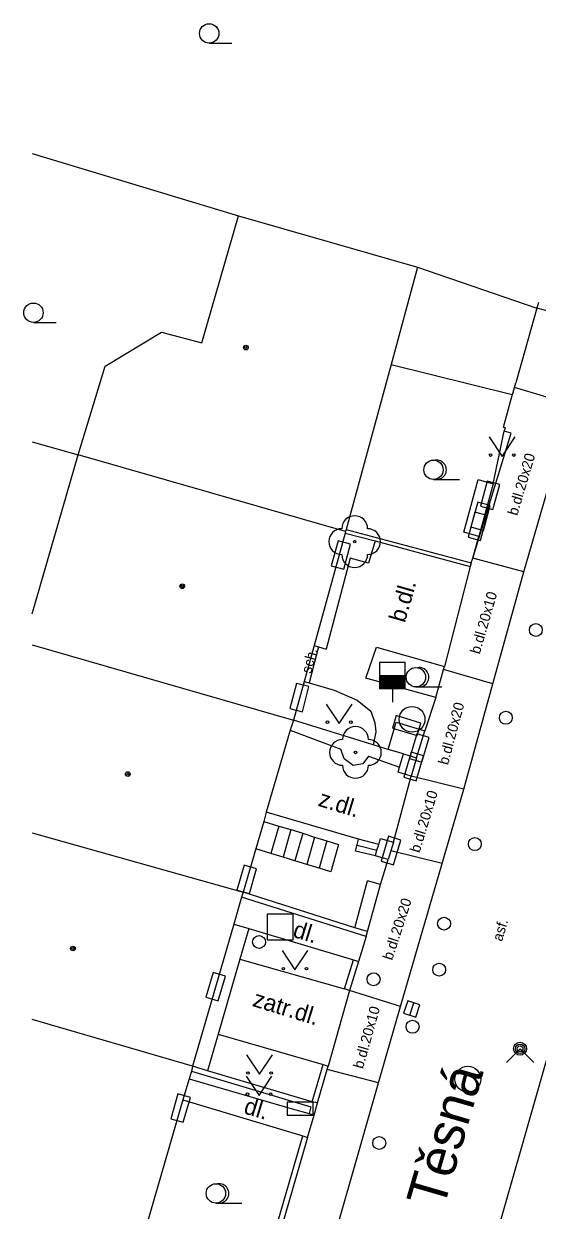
# Model space of a CAD drawing. Extents: x -595546 to -593986, y -1160845 to -1159202.
# Drawn here: x -595539.91 to -595520.04, y -1159250.16 to -1159204.23 of the extents above; entities that cross this region are included whole.
import ezdxf

# ---------------------------------------------------------------- set-up
doc = ezdxf.new("R2010")
doc.units = 0
for name, color, linetype in [('Level 22', 7, 'Continuous'), ('Level 24', 7, 'Continuous'), ('Level 26', 7, 'Continuous'), ('Level 27', 7, 'Continuous'), ('Level 28', 7, 'Continuous'), ('Level 31', 7, 'Continuous'), ('Level 36', 7, 'Continuous'), ('Level 39', 7, 'Continuous'), ('Nazvy ulic', 7, 'Continuous'), ('TM - budovy zdene_ betonove - VP', 7, 'Continuous'), ('TM - chodniky - VP', 7, 'Continuous'), ('TM - hranice souvisleho porostu (skupiny stromu_ kere)', 7, 'Continuous'), ('TM - komunikace - VP', 7, 'Continuous'), ('TM - letecke snimky - pomocna linie', 7, 'Continuous'), ('TM - plot drateny_ kovovy - VP', 7, 'Continuous'), ('TM - plot zdeny_ ohradni zed - VP', 7, 'Continuous'), ('TM - podezdivka plotu - VP', 7, 'Continuous'), ('TM - popis povrchu', 7, 'Continuous'), ('TM - poznamka', 7, 'Continuous'), ('TM - rozhrani mezi zpev. plochami mezi sebou - VP', 7, 'Continuous'), ('TM - rozhrani ploch obecne - VP', 7, 'Continuous'), ('TM - schody - VN', 7, 'Continuous'), ('TM - schody - VP', 7, 'Continuous'), ('TM - vjezd na pozemek', 7, 'Continuous'), ('TM - zed operna - VP', 7, 'Continuous')]:
    doc.layers.add(name, color=color, linetype=linetype)

msp = doc.modelspace()

# ---------------------------------------------------------------- linework, layer by layer
at = {"layer": 'Level 22'}
for centre in [(-595527.1, -1159224.28), (-595527.07, -1159232.44)]:
    msp.add_circle(centre, 0.05, dxfattribs=at)
for centre, start, end in [((-595527.1, -1159223.78), 0, 180), ((-595527.6, -1159224.28), 90, 270), ((-595526.6, -1159224.28), 270, 90), ((-595527.1, -1159224.78), 180, 0), ((-595527.07, -1159231.94), 0, 180), ((-595527.57, -1159232.44), 90, 270), ((-595526.57, -1159232.44), 270, 90), ((-595527.07, -1159232.94), 180, 0)]:
    msp.add_arc(centre, 0.5, start, end, dxfattribs=at)
at = {"layer": 'Level 24'}
for points in [[(-595521.971, -1159221.942), (-595522.232, -1159222.908), (-595521.749, -1159223.038), (-595521.488, -1159222.072)], [(-595522.117, -1159223.845), (-595521.857, -1159222.879), (-595522.34, -1159222.749), (-595522.6, -1159223.715)], [(-595522.227, -1159224.235), (-595521.967, -1159223.269), (-595522.45, -1159223.139), (-595522.71, -1159224.105)], [(-595527.738, -1159224.251), (-595528.004, -1159225.215), (-595527.522, -1159225.349), (-595527.256, -1159224.385)], [(-595529.121, -1159230.863), (-595528.872, -1159229.895), (-595529.357, -1159229.771), (-595529.605, -1159230.739)], [(-595524.539, -1159231.304), (-595525.497, -1159231.017), (-595525.641, -1159231.496), (-595524.683, -1159231.783)], [(-595524.504, -1159232.82), (-595524.212, -1159231.863), (-595524.691, -1159231.717), (-595524.982, -1159232.674)], [(-595524.72, -1159233.537), (-595524.437, -1159232.578), (-595524.916, -1159232.437), (-595525.2, -1159233.396)], [(-595525.601, -1159236.789), (-595525.315, -1159235.831), (-595525.794, -1159235.688), (-595526.08, -1159236.646)], [(-595531.176, -1159237.907), (-595530.9, -1159236.945), (-595531.381, -1159236.807), (-595531.656, -1159237.769)], [(-595532.379, -1159242.057), (-595532.098, -1159241.098), (-595532.577, -1159240.957), (-595532.859, -1159241.917)], [(-595533.739, -1159246.757), (-595533.458, -1159245.797), (-595533.938, -1159245.657), (-595534.219, -1159246.617)], [(-595529.708, -1159246.479), (-595528.708, -1159246.479), (-595528.708, -1159245.979), (-595529.708, -1159245.979)]]:
    msp.add_lwpolyline(points, close=True, dxfattribs=at)
at = {"layer": 'Level 26'}
msp.add_lwpolyline([(-595530.48, -1159239.7), (-595529.48, -1159239.7), (-595529.48, -1159238.7), (-595530.48, -1159238.7)], close=True, dxfattribs=at)
at = {"layer": 'Level 27'}
msp.add_line((-595524.97, -1159242.607), (-595524.81, -1159242.133), dxfattribs=at)
msp.add_lwpolyline([(-595524.733, -1159242.687), (-595524.573, -1159242.213), (-595525.047, -1159242.053), (-595525.207, -1159242.527)], close=True, dxfattribs=at)
for centre in [(-595524.88, -1159231.16), (-595522.72, -1159245.09)]:
    msp.add_circle(centre, 0.5, dxfattribs=at)
at = {"layer": 'Level 28'}
for p, q in [((-595526.14, -1159229.46), (-595525.14, -1159229.46)), ((-595526.14, -1159229.51), (-595525.14, -1159229.51)), ((-595526.14, -1159229.56), (-595525.14, -1159229.56)), ((-595526.14, -1159229.61), (-595525.14, -1159229.61)), ((-595526.14, -1159229.66), (-595525.14, -1159229.66)), ((-595526.14, -1159229.71), (-595525.14, -1159229.71)), ((-595526.14, -1159229.76), (-595525.14, -1159229.76)), ((-595526.14, -1159229.81), (-595525.14, -1159229.81)), ((-595526.14, -1159229.86), (-595525.14, -1159229.86)), ((-595526.14, -1159229.91), (-595525.14, -1159229.91)), ((-595525.64, -1159229.96), (-595525.64, -1159230.49))]:
    msp.add_line(p, q, dxfattribs=at)
msp.add_lwpolyline([(-595526.14, -1159229.96), (-595525.14, -1159229.96), (-595525.14, -1159228.96), (-595526.14, -1159228.96)], close=True, dxfattribs=at)
for centre in [(-595520.09, -1159227.7), (-595521.25, -1159231.1), (-595522.45, -1159235.99), (-595523.64, -1159239.07), (-595530.8, -1159239.78), (-595523.83, -1159240.85), (-595524.86, -1159243.06), (-595526.15, -1159247.56)]:
    msp.add_circle(centre, 0.25, dxfattribs=at)
at = {"layer": 'Level 31'}
msp.add_lwpolyline([(-595521.23, -1159244.44), (-595520.7, -1159243.91), (-595520.17, -1159244.44)], dxfattribs=at)
for centre, radius in [((-595526.37, -1159241.22), 0.25), ((-595520.7, -1159243.91), 0.25), ((-595520.7, -1159243.91), 0.18), ((-595520.7, -1159243.91), 0.11)]:
    msp.add_circle(centre, radius, dxfattribs=at)
at = {"layer": 'Level 36'}
for p, q in [((-595532.73, -1159204.985), (-595531.855, -1159204.985)), ((-595539.53, -1159215.795), (-595538.655, -1159215.795)), ((-595524.05, -1159221.875), (-595523.05, -1159221.875)), ((-595524.73, -1159229.905), (-595523.73, -1159229.905)), ((-595532.47, -1159249.885), (-595531.47, -1159249.885))]:
    msp.add_line(p, q, dxfattribs=at)
for points in [[(-595521.89, -1159220.23), (-595521.39, -1159220.98), (-595520.89, -1159220.23)], [(-595528.2, -1159230.57), (-595527.7, -1159231.32), (-595527.2, -1159230.57)], [(-595529.91, -1159240.11), (-595529.41, -1159240.86), (-595528.91, -1159240.11)], [(-595531.28, -1159244.15), (-595530.78, -1159244.9), (-595530.28, -1159244.15)], [(-595531.3, -1159244.97), (-595530.8, -1159245.72), (-595530.3, -1159244.97)]]:
    msp.add_lwpolyline(points, dxfattribs=at)
for centre, radius in [((-595532.73, -1159204.61), 0.375), ((-595539.53, -1159215.42), 0.375), ((-595521.84, -1159220.93), 0.05), ((-595520.941, -1159220.93), 0.05), ((-595524.05, -1159221.5), 0.375), ((-595524.73, -1159229.53), 0.375), ((-595528.15, -1159231.27), 0.05), ((-595527.251, -1159231.27), 0.05), ((-595529.86, -1159240.81), 0.05), ((-595528.961, -1159240.81), 0.05), ((-595531.23, -1159244.85), 0.05), ((-595530.331, -1159244.85), 0.05), ((-595531.25, -1159245.67), 0.05), ((-595530.351, -1159245.67), 0.05), ((-595532.47, -1159249.51), 0.375)]:
    msp.add_circle(centre, radius, dxfattribs=at)
for centre in [(-595523.925, -1159221.5), (-595524.605, -1159229.53), (-595532.345, -1159249.51)]:
    msp.add_arc(centre, 0.375, 260.4059, 99.5941, dxfattribs=at)
at = {"layer": 'Level 39'}
for centre, radius in [((-595531.31, -1159216.77), 0.09), ((-595531.31, -1159216.77), 0.0398), ((-595533.77, -1159226.01), 0.09), ((-595533.77, -1159226.01), 0.0398), ((-595535.88, -1159233.28), 0.09), ((-595535.88, -1159233.28), 0.0398), ((-595538, -1159240.03), 0.09), ((-595538, -1159240.03), 0.0398)]:
    msp.add_circle(centre, radius, dxfattribs=at)
at = {"layer": 'TM - budovy zdene_ betonove - VP'}
for points in [[(-595533.01, -1159216.59), (-595531.6, -1159211.67)], [(-595531.6, -1159211.67), (-595524.67, -1159213.66)], [(-595524.67, -1159213.66), (-595525.69, -1159217.42)], [(-595536.75, -1159217.49), (-595534.58, -1159216.17)], [(-595534.58, -1159216.17), (-595533.01, -1159216.59)], [(-595537.8, -1159220.92), (-595536.75, -1159217.49)], [(-595525.69, -1159217.42), (-595527.43, -1159223.81)], [(-595539.58, -1159227.072), (-595537.8, -1159220.92)], [(-595527.45, -1159223.89), (-595537.8, -1159220.92)], [(-595527.47, -1159223.95), (-595528.67, -1159228.3)], [(-595527.45, -1159223.89), (-595527.47, -1159223.95)], [(-595527.43, -1159223.81), (-595527.45, -1159223.89)], [(-595539.58, -1159228.273), (-595529.47, -1159231.19)], [(-595528.67, -1159228.3), (-595529.05, -1159229.69)], [(-595529.05, -1159229.69), (-595529.47, -1159231.19)], [(-595529.47, -1159231.19), (-595529.59, -1159231.58)], [(-595529.59, -1159231.58), (-595530.52, -1159234.75)], [(-595530.52, -1159234.75), (-595530.62, -1159235.11), (-595530.93, -1159236.17), (-595531.42, -1159237.85)], [(-595539.58, -1159235.558), (-595531.42, -1159237.85)], [(-595531.42, -1159237.85), (-595531.48, -1159238.04)], [(-595531.48, -1159238.04), (-595531.77, -1159239.09)], [(-595531.77, -1159239.09), (-595533.37, -1159244.59)], [(-595533.37, -1159244.59), (-595539.58, -1159242.779)], [(-595533.42, -1159244.78), (-595533.51, -1159245.07)], [(-595533.37, -1159244.59), (-595533.42, -1159244.78)], [(-595533.51, -1159245.07), (-595533.75, -1159245.89)], [(-595533.75, -1159245.89), (-595535.57, -1159252.17)]]:
    msp.add_lwpolyline(points, dxfattribs=at)
at = {"layer": 'TM - chodniky - VP'}
for points in [[(-595519.46, -1159215.4), (-595520.05, -1159215.24)], [(-595522.53, -1159224.92), (-595521.04, -1159220.08), (-595521.31, -1159220.01)], [(-595521.31, -1159220.01), (-595521.27, -1159219.88), (-595521.36, -1159219.86)], [(-595526.31, -1159224.25), (-595526.56, -1159225.11), (-595527.28, -1159224.92), (-595528.2, -1159228.44)], [(-595528.67, -1159228.3), (-595528.5, -1159228.35)], [(-595528.5, -1159228.35), (-595528.2, -1159228.44)], [(-595523.96, -1159230.31), (-595526.67, -1159229.56), (-595526.26, -1159228.37), (-595523.62, -1159229.11)], [(-595523.96, -1159230.31), (-595523.66, -1159229.23)], [(-595523.66, -1159229.23), (-595523.62, -1159229.11)], [(-595529.05, -1159229.69), (-595528.86, -1159229.75)], [(-595528.86, -1159229.75), (-595527.89, -1159230.03)], [(-595527.89, -1159230.03), (-595527.01, -1159230.42), (-595526.48, -1159230.84), (-595526.32, -1159231.29)], [(-595526.32, -1159231.29), (-595526.28, -1159231.64)], [(-595526.28, -1159231.64), (-595526.39, -1159232.15)], [(-595531.54, -1159240.44), (-595527.5, -1159241.59)], [(-595532.38, -1159243.35), (-595528.32, -1159244.52)]]:
    msp.add_lwpolyline(points, dxfattribs=at)
at = {"layer": 'TM - hranice souvisleho porostu (skupiny stromu_ kere)'}
for points in [[(-595521.74, -1159222.04), (-595521.31, -1159220.01)], [(-595522.53, -1159224.92), (-595522.29, -1159224.08)], [(-595522.59, -1159225.1), (-595522.53, -1159224.92)]]:
    msp.add_lwpolyline(points, dxfattribs=at)
at = {"layer": 'TM - komunikace - VP'}
for points in [[(-595520.55, -1159225.45), (-595519.17, -1159220.7)], [(-595521.76, -1159229.78), (-595520.55, -1159225.45)], [(-595522.88, -1159233.86), (-595521.76, -1159229.78)], [(-595522.25, -1159253.34), (-595516.54, -1159233.4), (-595516.49, -1159233.21)], [(-595523.72, -1159236.74), (-595522.88, -1159233.86)], [(-595525.33, -1159242.27), (-595523.72, -1159236.74)], [(-595526.18, -1159245.23), (-595525.33, -1159242.27)], [(-595530.95, -1159261.92), (-595526.18, -1159245.23)]]:
    msp.add_lwpolyline(points, dxfattribs=at)
at = {"layer": 'TM - letecke snimky - pomocna linie'}
msp.add_lwpolyline([(-595525.69, -1159217.42), (-595521, -1159218.58)], dxfattribs=at)
at = {"layer": 'TM - plot drateny_ kovovy - VP'}
for points in [[(-595539.58, -1159209.259), (-595531.6, -1159211.67)], [(-595524.67, -1159213.66), (-595520.05, -1159215.24)], [(-595520.92, -1159218.32), (-595520.87, -1159218.14)], [(-595520.97, -1159218.49), (-595520.92, -1159218.32)], [(-595539.58, -1159220.422), (-595537.8, -1159220.92)], [(-595533.42, -1159244.78), (-595528.79, -1159246.16), (-595528.86, -1159246.42)], [(-595530.9, -1159253.45), (-595529.11, -1159247.28)]]:
    msp.add_lwpolyline(points, dxfattribs=at)
at = {"layer": 'TM - plot zdeny_ ohradni zed - VP'}
for points in [[(-595525.81, -1159232.33), (-595525.49, -1159231.27), (-595524.39, -1159231.6)], [(-595524.71, -1159232.65), (-595524.39, -1159231.6)], [(-595526.3, -1159236.44), (-595526.24, -1159236.23), (-595526.17, -1159236.01)], [(-595526.17, -1159236.01), (-595526.1, -1159235.77)], [(-595527.1, -1159239.23), (-595526.6, -1159237.41)], [(-595526.65, -1159239.56), (-595531.48, -1159238.04)], [(-595527.5, -1159241.59), (-595527.14, -1159240.47)], [(-595528.74, -1159245.96), (-595528.32, -1159244.52)]]:
    msp.add_lwpolyline(points, dxfattribs=at)
at = {"layer": 'TM - podezdivka plotu - VP'}
for points in [[(-595522.87, -1159223.92), (-595522.32, -1159221.88), (-595521.74, -1159222.04)], [(-595521.74, -1159222.04), (-595522.29, -1159224.08)], [(-595527.43, -1159223.81), (-595522.59, -1159225.1)], [(-595522.29, -1159224.08), (-595522.87, -1159223.92)], [(-595522.59, -1159225.1), (-595522.63, -1159225.24)], [(-595526.39, -1159232.15), (-595529.47, -1159231.19)], [(-595525.9, -1159232.3), (-595526.39, -1159232.15)], [(-595525.81, -1159232.33), (-595525.9, -1159232.3)], [(-595525.21, -1159232.5), (-595525.81, -1159232.33)], [(-595525.36, -1159233.01), (-595525.21, -1159232.5)], [(-595525.21, -1159232.5), (-595524.71, -1159232.65)], [(-595524.71, -1159232.65), (-595524.92, -1159233.36)], [(-595525.42, -1159233.21), (-595525.36, -1159233.01)], [(-595524.92, -1159233.36), (-595525.42, -1159233.21)], [(-595526.1, -1159235.77), (-595525.6, -1159235.92)], [(-595525.6, -1159235.92), (-595525.7, -1159236.25)], [(-595525.8, -1159236.59), (-595526.3, -1159236.44)], [(-595525.7, -1159236.25), (-595525.8, -1159236.59)], [(-595526.1, -1159237.55), (-595526.6, -1159237.41)], [(-595527.1, -1159239.23), (-595531.42, -1159237.85)], [(-595526.6, -1159239.37), (-595526.1, -1159237.55)], [(-595526.6, -1159239.37), (-595527.1, -1159239.23)], [(-595526.65, -1159239.56), (-595526.6, -1159239.37)], [(-595526.95, -1159240.53), (-595527.3, -1159241.66)], [(-595527.14, -1159240.47), (-595526.95, -1159240.53)], [(-595527.3, -1159241.66), (-595527.5, -1159241.59)], [(-595532.79, -1159244.76), (-595533.37, -1159244.59)], [(-595528.74, -1159245.96), (-595532.79, -1159244.76)], [(-595528.54, -1159246.01), (-595528.17, -1159244.71)], [(-595528.32, -1159244.52), (-595528.13, -1159244.58)], [(-595528.17, -1159244.71), (-595528.13, -1159244.58)], [(-595528.54, -1159246.01), (-595528.74, -1159245.96)], [(-595528.67, -1159246.48), (-595528.54, -1159246.01)], [(-595528.92, -1159247.34), (-595530.8, -1159253.81)], [(-595529.11, -1159247.28), (-595528.92, -1159247.34)]]:
    msp.add_lwpolyline(points, dxfattribs=at)
at = {"layer": 'TM - rozhrani mezi zpev. plochami mezi sebou - VP'}
for points in [[(-595518.67, -1159218.99), (-595520.92, -1159218.32)], [(-595520.55, -1159225.45), (-595522.53, -1159224.92)], [(-595521.76, -1159229.78), (-595523.66, -1159229.23)], [(-595522.88, -1159233.86), (-595524.92, -1159233.36)], [(-595523.72, -1159236.74), (-595525.7, -1159236.25)], [(-595525.33, -1159242.27), (-595527.3, -1159241.66)], [(-595526.18, -1159245.23), (-595528.17, -1159244.71)]]:
    msp.add_lwpolyline(points, dxfattribs=at)
at = {"layer": 'TM - rozhrani ploch obecne - VP'}
for points in [[(-595522.63, -1159225.24), (-595523.62, -1159229.11)], [(-595528.5, -1159228.35), (-595528.86, -1159229.75)], [(-595523.96, -1159230.31), (-595524.39, -1159231.6)], [(-595526.3, -1159236.44), (-595527.07, -1159236.26), (-595526.95, -1159235.8)], [(-595526.17, -1159236.01), (-595526.95, -1159235.8)], [(-595531.77, -1159239.09), (-595531.2, -1159239.26)], [(-595531.2, -1159239.26), (-595531.54, -1159240.44)], [(-595531.2, -1159239.26), (-595527.14, -1159240.47)], [(-595531.54, -1159240.44), (-595532.38, -1159243.35)], [(-595532.38, -1159243.35), (-595532.79, -1159244.76)], [(-595533.51, -1159245.07), (-595529.52, -1159246.23), (-595528.86, -1159246.42)], [(-595533.75, -1159245.89), (-595529.11, -1159247.28)], [(-595528.92, -1159247.34), (-595528.67, -1159246.48)], [(-595528.86, -1159246.42), (-595528.67, -1159246.48)]]:
    msp.add_lwpolyline(points, dxfattribs=at)
at = {"layer": 'TM - schody - VN'}
for points in [[(-595530.62, -1159235.11), (-595530.04, -1159235.29), (-595529.57, -1159235.43), (-595529.11, -1159235.57), (-595528.65, -1159235.72), (-595528.18, -1159235.86), (-595527.72, -1159236)], [(-595530.04, -1159235.29), (-595530.34, -1159236.35)], [(-595529.57, -1159235.43), (-595529.87, -1159236.49)], [(-595529.11, -1159235.57), (-595529.41, -1159236.64)], [(-595527.72, -1159236), (-595528.02, -1159237.06), (-595528.48, -1159236.92), (-595528.95, -1159236.78), (-595529.41, -1159236.64), (-595529.87, -1159236.49), (-595530.34, -1159236.35), (-595530.93, -1159236.17)], [(-595528.65, -1159235.72), (-595528.95, -1159236.78)], [(-595528.18, -1159235.86), (-595528.48, -1159236.92)]]:
    msp.add_lwpolyline(points, dxfattribs=at)
at = {"layer": 'TM - schody - VP'}
for points in [[(-595528.5, -1159228.35), (-595528.86, -1159229.75)], [(-595527.01, -1159236.03), (-595526.24, -1159236.23)]]:
    msp.add_lwpolyline(points, dxfattribs=at)
at = {"layer": 'TM - vjezd na pozemek'}
for points in [[(-595519.99, -1159215.02), (-595520.05, -1159215.24)], [(-595520.05, -1159215.24), (-595520.87, -1159218.14)], [(-595521, -1159218.58), (-595521.36, -1159219.86)], [(-595520.97, -1159218.49), (-595521, -1159218.58)], [(-595525.6, -1159235.92), (-595524.92, -1159233.36)], [(-595526.1, -1159237.55), (-595525.8, -1159236.59)], [(-595526.65, -1159239.56), (-595526.95, -1159240.53)], [(-595527.3, -1159241.66), (-595528.13, -1159244.58)]]:
    msp.add_lwpolyline(points, dxfattribs=at)
at = {"layer": 'TM - zed operna - VP'}
for points in [[(-595527.47, -1159223.95), (-595526.31, -1159224.25)], [(-595526.31, -1159224.25), (-595522.63, -1159225.24)], [(-595529.59, -1159231.58), (-595527.64, -1159232.32)], [(-595526.56, -1159232.59), (-595526.78, -1159232.88), (-595527.16, -1159232.95), (-595527.51, -1159232.69), (-595527.64, -1159232.32)], [(-595526.56, -1159232.59), (-595525.36, -1159233.01)], [(-595526.95, -1159235.8), (-595530.52, -1159234.75)]]:
    msp.add_lwpolyline(points, dxfattribs=at)

# ---------------------------------------------------------------- texts
at = {"layer": 'Nazvy ulic'}
msp.add_text('Těsná', height=1.5, rotation=73.7394, dxfattribs=at).set_placement((-595523.673, -1159250.159))
at = {"layer": 'TM - popis povrchu'}
for s, height, rotation, p in [('b.dl.20x20', 0.4, 73.4429, (-595520.81, -1159223.3)), ('b.dl.', 0.65, 73.9975, (-595525.16, -1159227.45)), ('b.dl.20x10', 0.4, 74, (-595522.26, -1159228.66)), ('b.dl.20x20', 0.4, 75, (-595523.49, -1159232.95)), ('z.dl.', 0.65, 343, (-595528.55, -1159234.5)), ('b.dl.20x10', 0.4, 73.1931, (-595524.59, -1159236.35)), ('b.dl.20x20', 0.4, 71.9979, (-595525.65, -1159240.51)), ('dl.', 0.65, 343, (-595529.53, -1159239.57)), ('asf.', 0.4, 73.432, (-595521.4, -1159239.78)), ('zatr.dl.', 0.65, 343, (-595531.09, -1159242.25)), ('b.dl.20x10', 0.4, 74.3295, (-595526.78, -1159244.71)), ('dl.', 0.65, 343, (-595531.43, -1159246.4))]:
    msp.add_text(s, height=height, rotation=rotation, dxfattribs=at).set_placement(p)
at = {"layer": 'TM - poznamka'}
msp.add_text('sch.', height=0.4, rotation=74.71, dxfattribs=at).set_placement((-595528.79, -1159229.41))

doc.saveas('drawing.dxf')
